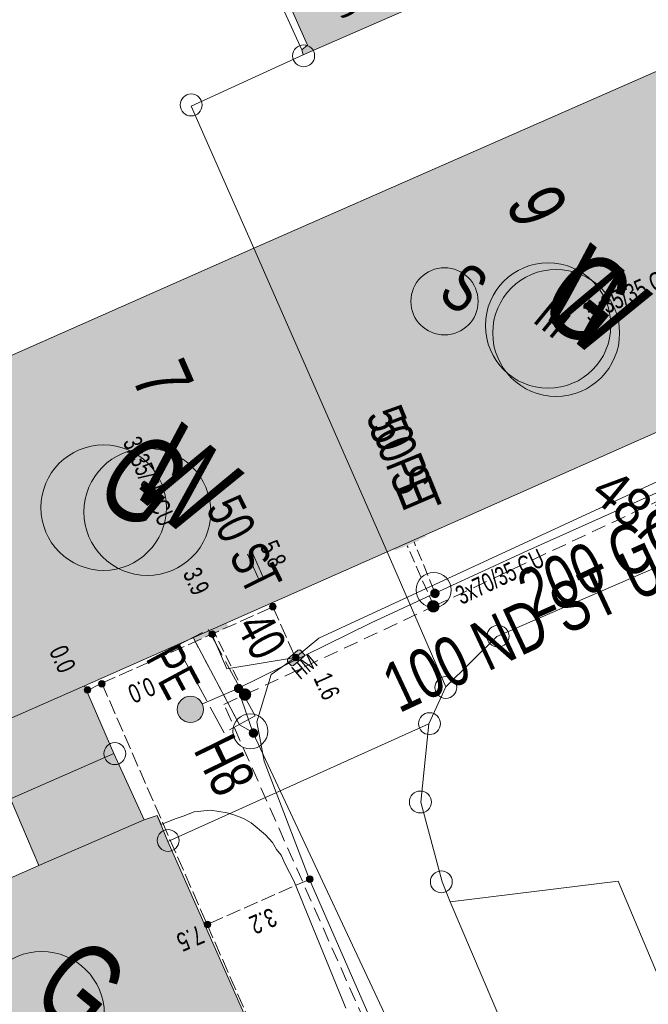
# Model space of a CAD drawing. Header units: metres. Extents: x -740 to 758, y -633 to 854.
# Tile 885 of 1056: x 337 to 354, y 97 to 125. Entities that reach past the tile are written whole.
import ezdxf

# ---------------------------------------------------------------- set-up
doc = ezdxf.new("R2010")
doc.units = ezdxf.units.M
doc.header["$MEASUREMENT"] = 0
for name, pattern in [('333_125', [0.4576, 0.3328, -0.1248]), ('416_125', [0.5408, 0.416, -0.1248]), ('416_208', [0.624, 0.416, -0.208]), ('416_416', [0.832, 0.416, -0.416]), ('832_208', [1.04, 0.832, -0.208])]:
    doc.linetypes.add(name, pattern=pattern)
for name, color, linetype in [('Gas.LOVION', 7, 'Continuous'), ('Grundkarte.LOVION', 7, 'Continuous'), ('Grundkarte_Text.LOVION', 7, 'Continuous'), ('Strom.LOVION', 7, 'Continuous'), ('StromBemass.LOVION', 7, 'Continuous'), ('Wasser.LOVION', 7, 'Continuous')]:
    doc.layers.add(name, color=color, linetype=linetype)
doc.styles.add('ERSTELLTER_STIL_1', font='arial.ttf')

msp = doc.modelspace()

# ---------------------------------------------------------------- hatches: boundary and pattern name
at = {"layer": 'Gas.LOVION', "linetype": 'Continuous', "lineweight": 13}
for points in [[(347.225, 110.277), (347.921, 110.566), (347.783, 110.922), (347.087, 110.633)], [(348.458, 108.576), (348.471, 108.594), (348.481, 108.613), (348.489, 108.634), (348.495, 108.655), (348.497, 108.677), (348.497, 108.699), (348.495, 108.72), (348.489, 108.741), (348.481, 108.762), (348.47, 108.781), (348.457, 108.799), (348.442, 108.815), (348.425, 108.828), (348.407, 108.84), (348.387, 108.849), (348.366, 108.856), (348.345, 108.86), (348.323, 108.861), (348.301, 108.86), (348.279, 108.856), (348.259, 108.849), (348.239, 108.84), (348.22, 108.828), (348.204, 108.814), (348.189, 108.798), (348.176, 108.78), (348.165, 108.761), (348.157, 108.74), (348.152, 108.719), (348.149, 108.697), (348.149, 108.676), (348.152, 108.654), (348.158, 108.633), (348.166, 108.612), (348.176, 108.593), (348.189, 108.575), (348.204, 108.56), (348.221, 108.546), (348.24, 108.534), (348.26, 108.525), (348.28, 108.518), (348.302, 108.514), (348.324, 108.513), (348.346, 108.514), (348.367, 108.518), (348.388, 108.525), (348.408, 108.534), (348.426, 108.546), (348.443, 108.56)], [(348.464, 108.573), (348.477, 108.59), (348.488, 108.61), (348.496, 108.63), (348.501, 108.651), (348.504, 108.673), (348.504, 108.695), (348.501, 108.717), (348.495, 108.738), (348.487, 108.759), (348.477, 108.778), (348.464, 108.796), (348.449, 108.812), (348.432, 108.825), (348.413, 108.837), (348.393, 108.846), (348.372, 108.853), (348.351, 108.857), (348.329, 108.859), (348.307, 108.857), (348.285, 108.853), (348.264, 108.846), (348.245, 108.837), (348.226, 108.825), (348.209, 108.811), (348.194, 108.795), (348.181, 108.777), (348.171, 108.758), (348.163, 108.737), (348.158, 108.716), (348.155, 108.694), (348.155, 108.672), (348.158, 108.65), (348.163, 108.629), (348.171, 108.609), (348.182, 108.59), (348.195, 108.572), (348.21, 108.556), (348.227, 108.542), (348.246, 108.53), (348.266, 108.521), (348.286, 108.514), (348.308, 108.51), (348.33, 108.509), (348.352, 108.51), (348.373, 108.514), (348.394, 108.521), (348.414, 108.531), (348.433, 108.543), (348.449, 108.557)], [(341.722, 107.773), (342.398, 108.105), (342.218, 108.442), (341.557, 108.097)], [(343.082, 106.056), (343.095, 106.074), (343.105, 106.093), (343.113, 106.114), (343.119, 106.135), (343.121, 106.156), (343.121, 106.178), (343.119, 106.2), (343.113, 106.221), (343.105, 106.241), (343.094, 106.26), (343.082, 106.278), (343.067, 106.294), (343.05, 106.308), (343.031, 106.319), (343.011, 106.328), (342.991, 106.335), (342.969, 106.339), (342.948, 106.34), (342.926, 106.339), (342.904, 106.335), (342.884, 106.328), (342.864, 106.319), (342.846, 106.307), (342.829, 106.293), (342.814, 106.277), (342.801, 106.259), (342.791, 106.24), (342.783, 106.22), (342.777, 106.199), (342.775, 106.177), (342.775, 106.155), (342.778, 106.134), (342.783, 106.113), (342.791, 106.092), (342.802, 106.073), (342.815, 106.056), (342.83, 106.04), (342.846, 106.026), (342.865, 106.014), (342.885, 106.005), (342.905, 105.998), (342.927, 105.994), (342.949, 105.993), (342.97, 105.995), (342.992, 105.999), (343.013, 106.005), (343.032, 106.015), (343.051, 106.027), (343.067, 106.041)], [(343.088, 106.056), (343.101, 106.074), (343.112, 106.093), (343.12, 106.113), (343.125, 106.134), (343.128, 106.156), (343.127, 106.178), (343.125, 106.199), (343.119, 106.22), (343.111, 106.241), (343.101, 106.26), (343.088, 106.277), (343.073, 106.293), (343.056, 106.307), (343.037, 106.319), (343.018, 106.328), (342.997, 106.335), (342.976, 106.339), (342.954, 106.34), (342.932, 106.338), (342.911, 106.334), (342.89, 106.327), (342.87, 106.318), (342.852, 106.306), (342.835, 106.292), (342.82, 106.277), (342.808, 106.259), (342.797, 106.24), (342.789, 106.219), (342.784, 106.198), (342.781, 106.177), (342.781, 106.155), (342.784, 106.133), (342.789, 106.112), (342.798, 106.092), (342.808, 106.073), (342.821, 106.055), (342.836, 106.039), (342.853, 106.026), (342.871, 106.014), (342.891, 106.005), (342.912, 105.998), (342.933, 105.994), (342.955, 105.993), (342.977, 105.994), (342.998, 105.998), (343.019, 106.005), (343.038, 106.015), (343.057, 106.026), (343.074, 106.04)]]:
    msp.add_hatch(color=7, dxfattribs=at).paths.add_polyline_path(points)
at = {"layer": 'Grundkarte.LOVION', "linetype": 'Continuous', "lineweight": 18}
for color, points in [(254, [(343.441, 127.064), (343.675, 127.087), (344.736, 124.708), (344.571, 124.574), (344.615, 124.43), (349.915, 126.751), (349.871, 126.895), (349.637, 126.872), (348.577, 129.251), (348.736, 129.444)]), (9, [(343.204, 118.913), (347.007, 110.241), (357.941, 115.093), (359.025, 115.494), (355.248, 124.199)]), (9, [(338.367, 106.411), (347.007, 110.241), (343.204, 118.913), (331.191, 113.601), (334.995, 104.928), (335.42, 105.118), (336.258, 103.19), (339.206, 104.483)]), (9, [(339.206, 104.483), (336.258, 103.19), (337.065, 101.288), (331.739, 98.935), (338.117, 84.485), (346.783, 88.347), (340.752, 101.974), (340.443, 102.712), (340.071, 102.587)])]:
    msp.add_hatch(color=color, dxfattribs=at).paths.add_polyline_path(points)
at = {"layer": 'Strom.LOVION', "linetype": 'Continuous', "lineweight": 13}
for points in [[(341.509, 107.679), (342.473, 108.098), (342.394, 108.297), (341.431, 107.878)], [(344.339, 106.995), (344.625, 107.244), (344.652, 107.276), (344.649, 107.306), (344.617, 107.332), (344.55, 107.414), (344.517, 107.441), (344.459, 107.435), (344.173, 107.185), (344.16, 107.169), (344.166, 107.111), (344.249, 107.015), (344.281, 106.989)]]:
    msp.add_hatch(color=7, dxfattribs=at).paths.add_polyline_path(points)
at = {"layer": 'StromBemass.LOVION', "linetype": 'Continuous', "lineweight": 13}
for points in [[(343.819, 108.616), (343.825, 108.626), (343.831, 108.636), (343.835, 108.647), (343.838, 108.659), (343.84, 108.67), (343.84, 108.682), (343.838, 108.694), (343.835, 108.705), (343.831, 108.716), (343.825, 108.726), (343.818, 108.736), (343.81, 108.745), (343.801, 108.752), (343.791, 108.758), (343.78, 108.763), (343.769, 108.767), (343.758, 108.769), (343.746, 108.77), (343.734, 108.769), (343.722, 108.767), (343.711, 108.763), (343.701, 108.758), (343.691, 108.752), (343.682, 108.744), (343.674, 108.735), (343.667, 108.726), (343.661, 108.716), (343.657, 108.705), (343.654, 108.693), (343.652, 108.682), (343.653, 108.67), (343.654, 108.658), (343.657, 108.647), (343.661, 108.636), (343.667, 108.625), (343.674, 108.616), (343.682, 108.607), (343.691, 108.6), (343.701, 108.594), (343.712, 108.589), (343.723, 108.585), (343.735, 108.583), (343.746, 108.582), (343.758, 108.583), (343.77, 108.585), (343.781, 108.589), (343.792, 108.594), (343.801, 108.6), (343.81, 108.608)], [(343.819, 108.616), (343.825, 108.626), (343.831, 108.636), (343.835, 108.647), (343.838, 108.659), (343.84, 108.67), (343.84, 108.682), (343.838, 108.694), (343.835, 108.705), (343.831, 108.716), (343.825, 108.726), (343.818, 108.736), (343.81, 108.745), (343.801, 108.752), (343.791, 108.758), (343.78, 108.763), (343.769, 108.767), (343.758, 108.769), (343.746, 108.77), (343.734, 108.769), (343.722, 108.767), (343.711, 108.763), (343.701, 108.758), (343.691, 108.752), (343.682, 108.744), (343.674, 108.735), (343.667, 108.726), (343.661, 108.716), (343.657, 108.705), (343.654, 108.693), (343.652, 108.682), (343.653, 108.67), (343.654, 108.658), (343.657, 108.647), (343.661, 108.636), (343.667, 108.625), (343.674, 108.616), (343.682, 108.607), (343.691, 108.6), (343.701, 108.594), (343.712, 108.589), (343.723, 108.585), (343.735, 108.583), (343.746, 108.582), (343.758, 108.583), (343.77, 108.585), (343.781, 108.589), (343.792, 108.594), (343.801, 108.6), (343.81, 108.608)], [(342.089, 107.832), (342.096, 107.841), (342.102, 107.852), (342.106, 107.863), (342.109, 107.874), (342.11, 107.886), (342.11, 107.898), (342.109, 107.909), (342.106, 107.921), (342.102, 107.932), (342.096, 107.942), (342.089, 107.952), (342.081, 107.96), (342.072, 107.968), (342.062, 107.974), (342.051, 107.979), (342.04, 107.983), (342.028, 107.985), (342.016, 107.985), (342.005, 107.985), (341.993, 107.982), (341.982, 107.979), (341.971, 107.974), (341.961, 107.967), (341.952, 107.96), (341.944, 107.951), (341.937, 107.942), (341.932, 107.931), (341.927, 107.92), (341.924, 107.909), (341.923, 107.897), (341.923, 107.885), (341.924, 107.874), (341.927, 107.862), (341.932, 107.851), (341.937, 107.841), (341.944, 107.831), (341.953, 107.823), (341.962, 107.815), (341.972, 107.809), (341.982, 107.804), (341.994, 107.8), (342.005, 107.798), (342.017, 107.798), (342.029, 107.798), (342.04, 107.801), (342.052, 107.804), (342.062, 107.809), (342.072, 107.816), (342.081, 107.823)], [(342.089, 107.832), (342.096, 107.841), (342.102, 107.852), (342.106, 107.863), (342.109, 107.874), (342.11, 107.886), (342.11, 107.898), (342.109, 107.909), (342.106, 107.921), (342.102, 107.932), (342.096, 107.942), (342.089, 107.952), (342.081, 107.96), (342.072, 107.968), (342.062, 107.974), (342.051, 107.979), (342.04, 107.983), (342.028, 107.985), (342.016, 107.985), (342.005, 107.985), (341.993, 107.982), (341.982, 107.979), (341.971, 107.974), (341.961, 107.967), (341.952, 107.96), (341.944, 107.951), (341.937, 107.942), (341.932, 107.931), (341.927, 107.92), (341.924, 107.909), (341.923, 107.897), (341.923, 107.885), (341.924, 107.874), (341.927, 107.862), (341.932, 107.851), (341.937, 107.841), (341.944, 107.831), (341.953, 107.823), (341.962, 107.815), (341.972, 107.809), (341.982, 107.804), (341.994, 107.8), (342.005, 107.798), (342.017, 107.798), (342.029, 107.798), (342.04, 107.801), (342.052, 107.804), (342.062, 107.809), (342.072, 107.816), (342.081, 107.823)], [(344.473, 107.161), (344.48, 107.17), (344.485, 107.18), (344.49, 107.191), (344.493, 107.202), (344.494, 107.214), (344.494, 107.226), (344.492, 107.237), (344.49, 107.248), (344.485, 107.259), (344.48, 107.269), (344.473, 107.279), (344.465, 107.287), (344.456, 107.295), (344.446, 107.301), (344.435, 107.306), (344.424, 107.309), (344.413, 107.311), (344.401, 107.312), (344.39, 107.311), (344.378, 107.309), (344.367, 107.305), (344.357, 107.301), (344.347, 107.294), (344.338, 107.287), (344.33, 107.278), (344.323, 107.269), (344.318, 107.259), (344.313, 107.248), (344.311, 107.237), (344.309, 107.225), (344.309, 107.213), (344.311, 107.202), (344.314, 107.191), (344.318, 107.18), (344.324, 107.17), (344.33, 107.16), (344.338, 107.152), (344.347, 107.145), (344.357, 107.138), (344.368, 107.133), (344.379, 107.13), (344.39, 107.128), (344.402, 107.127), (344.413, 107.128), (344.425, 107.13), (344.436, 107.134), (344.446, 107.139), (344.456, 107.145), (344.465, 107.152)], [(338.937, 106.413), (338.944, 106.422), (338.95, 106.433), (338.954, 106.444), (338.957, 106.456), (338.958, 106.468), (338.958, 106.48), (338.957, 106.491), (338.954, 106.503), (338.949, 106.514), (338.943, 106.525), (338.936, 106.534), (338.928, 106.543), (338.919, 106.551), (338.909, 106.557), (338.898, 106.562), (338.886, 106.566), (338.875, 106.568), (338.863, 106.569), (338.851, 106.568), (338.839, 106.566), (338.828, 106.562), (338.817, 106.557), (338.807, 106.55), (338.797, 106.543), (338.789, 106.534), (338.782, 106.524), (338.777, 106.514), (338.772, 106.502), (338.769, 106.491), (338.768, 106.479), (338.768, 106.467), (338.769, 106.455), (338.772, 106.443), (338.777, 106.432), (338.783, 106.422), (338.79, 106.412), (338.798, 106.403), (338.807, 106.396), (338.817, 106.389), (338.828, 106.384), (338.84, 106.381), (338.851, 106.378), (338.863, 106.378), (338.875, 106.379), (338.887, 106.381), (338.898, 106.385), (338.909, 106.39), (338.919, 106.396), (338.929, 106.404)], [(338.526, 106.239), (338.533, 106.249), (338.539, 106.259), (338.543, 106.27), (338.546, 106.281), (338.547, 106.293), (338.547, 106.304), (338.546, 106.316), (338.543, 106.327), (338.539, 106.338), (338.533, 106.348), (338.526, 106.358), (338.518, 106.366), (338.509, 106.374), (338.499, 106.38), (338.488, 106.385), (338.477, 106.389), (338.466, 106.391), (338.454, 106.392), (338.442, 106.391), (338.431, 106.389), (338.42, 106.385), (338.409, 106.38), (338.399, 106.374), (338.39, 106.366), (338.382, 106.357), (338.376, 106.348), (338.37, 106.338), (338.366, 106.327), (338.363, 106.315), (338.361, 106.304), (338.361, 106.292), (338.363, 106.28), (338.366, 106.269), (338.37, 106.258), (338.376, 106.248), (338.383, 106.239), (338.391, 106.23), (338.4, 106.223), (338.41, 106.216), (338.42, 106.211), (338.431, 106.208), (338.443, 106.206), (338.455, 106.205), (338.466, 106.206), (338.478, 106.208), (338.489, 106.212), (338.5, 106.217), (338.509, 106.223), (338.518, 106.23)], [(344.872, 100.832), (344.879, 100.842), (344.885, 100.853), (344.889, 100.864), (344.892, 100.875), (344.894, 100.887), (344.894, 100.899), (344.892, 100.911), (344.889, 100.922), (344.885, 100.934), (344.879, 100.944), (344.872, 100.954), (344.864, 100.962), (344.854, 100.97), (344.844, 100.976), (344.833, 100.981), (344.822, 100.985), (344.81, 100.987), (344.798, 100.988), (344.786, 100.987), (344.775, 100.985), (344.763, 100.981), (344.753, 100.976), (344.742, 100.97), (344.733, 100.962), (344.725, 100.953), (344.718, 100.943), (344.712, 100.933), (344.708, 100.922), (344.705, 100.91), (344.704, 100.898), (344.704, 100.886), (344.705, 100.875), (344.708, 100.863), (344.713, 100.852), (344.718, 100.842), (344.726, 100.832), (344.734, 100.823), (344.743, 100.816), (344.753, 100.809), (344.764, 100.804), (344.775, 100.801), (344.787, 100.798), (344.799, 100.798), (344.811, 100.798), (344.823, 100.801), (344.834, 100.804), (344.845, 100.81), (344.855, 100.816), (344.864, 100.824)], [(341.956, 99.54), (341.963, 99.55), (341.969, 99.56), (341.973, 99.571), (341.976, 99.583), (341.978, 99.595), (341.978, 99.607), (341.976, 99.618), (341.973, 99.63), (341.969, 99.641), (341.963, 99.651), (341.956, 99.661), (341.948, 99.67), (341.939, 99.677), (341.928, 99.683), (341.918, 99.689), (341.906, 99.692), (341.895, 99.694), (341.883, 99.695), (341.871, 99.694), (341.859, 99.692), (341.848, 99.688), (341.837, 99.683), (341.827, 99.677), (341.818, 99.669), (341.81, 99.661), (341.803, 99.651), (341.797, 99.64), (341.793, 99.629), (341.79, 99.618), (341.789, 99.606), (341.789, 99.594), (341.79, 99.582), (341.793, 99.571), (341.798, 99.56), (341.803, 99.549), (341.81, 99.54), (341.819, 99.531), (341.828, 99.524), (341.838, 99.517), (341.849, 99.512), (341.86, 99.509), (341.872, 99.506), (341.883, 99.506), (341.895, 99.507), (341.907, 99.509), (341.918, 99.512), (341.929, 99.518), (341.939, 99.524), (341.948, 99.532)]]:
    msp.add_hatch(color=7, dxfattribs=at).paths.add_polyline_path(points)
at = {"layer": 'Wasser.LOVION', "linetype": 'Continuous', "lineweight": 13}
for points in [[(347.422, 110.385), (348.117, 110.674), (347.979, 111.03), (347.283, 110.741)], [(348.474, 108.972), (348.483, 108.985), (348.491, 109), (348.498, 109.015), (348.502, 109.031), (348.504, 109.048), (348.504, 109.065), (348.501, 109.081), (348.497, 109.097), (348.491, 109.113), (348.483, 109.127), (348.473, 109.141), (348.462, 109.153), (348.449, 109.164), (348.435, 109.172), (348.42, 109.18), (348.404, 109.185), (348.387, 109.188), (348.371, 109.189), (348.354, 109.188), (348.338, 109.184), (348.322, 109.179), (348.307, 109.172), (348.293, 109.163), (348.28, 109.152), (348.268, 109.14), (348.259, 109.127), (348.251, 109.112), (348.245, 109.097), (348.24, 109.08), (348.238, 109.064), (348.239, 109.047), (348.241, 109.031), (348.245, 109.014), (348.251, 108.999), (348.259, 108.984), (348.269, 108.971), (348.28, 108.959), (348.293, 108.948), (348.307, 108.939), (348.323, 108.932), (348.338, 108.927), (348.355, 108.924), (348.371, 108.923), (348.388, 108.924), (348.405, 108.927), (348.42, 108.933), (348.435, 108.94), (348.449, 108.949), (348.462, 108.959)], [(348.477, 108.97), (348.487, 108.983), (348.495, 108.998), (348.501, 109.014), (348.505, 109.03), (348.507, 109.046), (348.507, 109.063), (348.505, 109.079), (348.5, 109.096), (348.494, 109.111), (348.486, 109.126), (348.476, 109.139), (348.465, 109.151), (348.452, 109.162), (348.438, 109.171), (348.423, 109.178), (348.407, 109.183), (348.391, 109.186), (348.374, 109.187), (348.357, 109.186), (348.341, 109.182), (348.325, 109.177), (348.31, 109.17), (348.296, 109.161), (348.283, 109.151), (348.272, 109.138), (348.262, 109.125), (348.254, 109.11), (348.248, 109.095), (348.244, 109.079), (348.242, 109.062), (348.242, 109.045), (348.244, 109.029), (348.248, 109.013), (348.255, 108.997), (348.263, 108.983), (348.273, 108.969), (348.284, 108.957), (348.297, 108.947), (348.311, 108.938), (348.326, 108.931), (348.342, 108.926), (348.358, 108.923), (348.375, 108.922), (348.391, 108.923), (348.408, 108.926), (348.424, 108.931), (348.439, 108.938), (348.453, 108.947), (348.465, 108.958)], [(341.131, 107.612), (341.776, 107.971), (341.611, 108.294), (340.951, 107.949)], [(342.869, 106.256), (342.879, 106.269), (342.887, 106.284), (342.893, 106.299), (342.897, 106.315), (342.899, 106.332), (342.899, 106.348), (342.897, 106.365), (342.892, 106.381), (342.886, 106.396), (342.878, 106.41), (342.869, 106.424), (342.857, 106.436), (342.844, 106.446), (342.83, 106.455), (342.815, 106.462), (342.8, 106.467), (342.783, 106.47), (342.767, 106.471), (342.75, 106.47), (342.734, 106.467), (342.718, 106.462), (342.704, 106.455), (342.69, 106.446), (342.677, 106.435), (342.666, 106.423), (342.656, 106.41), (342.648, 106.395), (342.642, 106.38), (342.638, 106.364), (342.636, 106.347), (342.636, 106.331), (342.638, 106.314), (342.642, 106.298), (342.648, 106.283), (342.656, 106.268), (342.666, 106.255), (342.678, 106.243), (342.69, 106.233), (342.704, 106.224), (342.719, 106.217), (342.735, 106.212), (342.751, 106.209), (342.768, 106.208), (342.784, 106.209), (342.801, 106.212), (342.816, 106.217), (342.831, 106.224), (342.845, 106.233), (342.858, 106.244)], [(341.683, 105.505), (341.711, 105.543), (341.733, 105.585), (341.75, 105.628), (341.762, 105.674), (341.768, 105.721), (341.768, 105.768), (341.762, 105.815), (341.75, 105.86), (341.732, 105.904), (341.709, 105.945), (341.682, 105.983), (341.649, 106.017), (341.613, 106.047), (341.573, 106.072), (341.53, 106.092), (341.486, 106.107), (341.439, 106.115), (341.392, 106.118), (341.345, 106.115), (341.299, 106.106), (341.254, 106.091), (341.212, 106.071), (341.172, 106.046), (341.136, 106.016), (341.104, 105.981), (341.076, 105.943), (341.054, 105.902), (341.036, 105.858), (341.025, 105.812), (341.019, 105.765), (341.019, 105.718), (341.025, 105.672), (341.037, 105.626), (341.055, 105.582), (341.077, 105.541), (341.105, 105.503), (341.138, 105.469), (341.174, 105.439), (341.214, 105.414), (341.256, 105.394), (341.301, 105.38), (341.348, 105.371), (341.395, 105.368), (341.442, 105.371), (341.488, 105.38), (341.533, 105.395), (341.575, 105.415), (341.615, 105.44), (341.651, 105.471)], [(343.294, 104.983), (343.303, 104.997), (343.311, 105.011), (343.317, 105.027), (343.321, 105.043), (343.323, 105.059), (343.323, 105.076), (343.321, 105.092), (343.317, 105.109), (343.311, 105.124), (343.303, 105.139), (343.293, 105.152), (343.282, 105.164), (343.269, 105.175), (343.255, 105.184), (343.24, 105.191), (343.224, 105.196), (343.207, 105.199), (343.191, 105.2), (343.174, 105.199), (343.158, 105.196), (343.142, 105.19), (343.127, 105.183), (343.113, 105.174), (343.1, 105.164), (343.089, 105.151), (343.079, 105.138), (343.071, 105.123), (343.065, 105.108), (343.061, 105.092), (343.059, 105.075), (343.059, 105.058), (343.061, 105.042), (343.065, 105.026), (343.071, 105.01), (343.079, 104.996), (343.089, 104.982), (343.101, 104.97), (343.114, 104.96), (343.128, 104.951), (343.143, 104.944), (343.159, 104.939), (343.175, 104.936), (343.192, 104.935), (343.208, 104.936), (343.225, 104.939), (343.24, 104.944), (343.255, 104.951), (343.269, 104.96), (343.282, 104.971)], [(343.298, 104.98), (343.308, 104.994), (343.315, 105.008), (343.322, 105.024), (343.326, 105.04), (343.328, 105.056), (343.328, 105.073), (343.326, 105.09), (343.321, 105.106), (343.315, 105.121), (343.307, 105.136), (343.297, 105.149), (343.286, 105.161), (343.273, 105.172), (343.259, 105.181), (343.244, 105.188), (343.228, 105.193), (343.212, 105.196), (343.195, 105.197), (343.178, 105.196), (343.162, 105.193), (343.146, 105.187), (343.131, 105.18), (343.117, 105.171), (343.104, 105.161), (343.093, 105.148), (343.083, 105.135), (343.075, 105.12), (343.069, 105.105), (343.065, 105.089), (343.063, 105.072), (343.063, 105.056), (343.065, 105.039), (343.069, 105.023), (343.076, 105.007), (343.084, 104.993), (343.093, 104.979), (343.105, 104.967), (343.118, 104.957), (343.132, 104.948), (343.147, 104.941), (343.163, 104.936), (343.179, 104.933), (343.196, 104.932), (343.212, 104.933), (343.229, 104.936), (343.245, 104.941), (343.26, 104.948), (343.274, 104.957), (343.286, 104.968)]]:
    msp.add_hatch(color=7, dxfattribs=at).paths.add_polyline_path(points)

# ---------------------------------------------------------------- linework, layer by layer
at = {"layer": 'Gas.LOVION', "color": 5, "linetype": '416_208', "lineweight": 18}
msp.add_lwpolyline([(364.213, 63.496), (359.484, 69.24), (356.782, 72.537), (352.021, 83.746), (348.624, 91.734), (347.372, 94.567), (342.35, 105.884), (342.958, 106.165), (348.341, 108.686), (358.514, 113.464), (369.134, 117.901)], dxfattribs=at)
at = {"layer": 'Gas.LOVION', "color": 5, "linetype": '333_125', "lineweight": 18}
for points in [[(348.341, 108.686), (347.581, 110.415)], [(342.958, 106.165), (342.075, 107.941)]]:
    msp.add_lwpolyline(points, dxfattribs=at)
at = {"layer": 'Gas.LOVION', "color": 5, "linetype": 'Continuous', "lineweight": 18}
for centre, radius in [((351.606, 116.702), 1.791), ((338.916, 111.502), 1.79), ((337.146, 97.042), 1.789)]:
    msp.add_circle(centre, radius, dxfattribs=at)
at = {"layer": 'Grundkarte.LOVION', "color": 253, "linetype": 'Continuous', "lineweight": 18}
msp.add_lwpolyline([(349.915, 126.751), (344.615, 124.43), (344.571, 124.574), (343.441, 127.064), (342.23, 129.783), (347.556, 132.136), (352.798, 134.452), (356.196, 135.966), (357.179, 133.166), (358.157, 130.424), (354.052, 128.574)], close=True, dxfattribs=at)
at = {"layer": 'Grundkarte.LOVION', "color": 8, "linetype": 'Continuous', "lineweight": 18}
for points in [[(343.441, 127.064), (348.736, 129.444), (353.441, 131.5), (353.76, 130.053), (353.893, 129.298), (354.052, 128.574), (349.915, 126.751), (344.615, 124.43), (344.571, 124.574)], [(348.196, 105.332), (340.752, 101.974), (340.443, 102.712), (340.071, 102.587), (339.206, 104.483), (336.258, 103.19), (319.609, 96.035), (310.93, 115.876), (342.23, 129.783), (343.441, 127.064), (344.571, 124.574), (344.615, 124.43), (341.418, 122.965), (343.204, 118.913), (347.007, 110.241), (348.685, 106.385)], [(343.441, 127.064), (348.736, 129.444), (348.577, 129.251), (349.637, 126.872), (349.871, 126.895), (349.915, 126.751), (344.615, 124.43), (344.571, 124.574), (344.736, 124.708), (343.675, 127.087)], [(359.025, 115.494), (357.941, 115.093), (358.929, 111.643), (350.14, 107.828), (348.685, 106.385), (347.007, 110.241), (343.204, 118.913), (341.418, 122.965), (344.615, 124.43), (349.915, 126.751), (354.052, 128.574), (354.191, 127.76), (355.248, 124.199)], [(343.204, 118.913), (355.248, 124.199), (359.025, 115.494), (357.941, 115.093), (347.007, 110.241)], [(338.367, 106.411), (339.206, 104.483), (336.258, 103.19), (335.42, 105.118), (334.995, 104.928), (331.191, 113.601), (343.204, 118.913), (347.007, 110.241)], [(348.812, 100.25), (352.763, 90.971), (346.783, 88.347), (322.823, 77.67), (320.419, 81.1), (324.787, 84.187), (319.609, 96.035), (336.258, 103.19), (339.206, 104.483), (340.071, 102.587), (340.443, 102.712), (340.752, 101.974), (348.196, 105.332), (347.972, 103.094), (348.579, 100.818)], [(339.206, 104.483), (340.071, 102.587), (340.443, 102.712), (340.752, 101.974), (346.783, 88.347), (338.117, 84.485), (331.739, 98.935), (337.065, 101.288), (336.258, 103.19)]]:
    msp.add_lwpolyline(points, close=True, dxfattribs=at)
at = {"layer": 'Grundkarte.LOVION', "color": 253, "linetype": 'Continuous', "lineweight": 18}
for points in [[(343.441, 127.064), (344.571, 124.574), (344.615, 124.43), (349.915, 126.751)], [(359.716, 125.966), (360.217, 123.561), (361.234, 116.479), (361.935, 112.941), (359.465, 111.902), (358.929, 111.643), (350.14, 107.828), (348.685, 106.385), (348.196, 105.332), (347.972, 103.094), (348.579, 100.818), (348.812, 100.25), (352.763, 90.971), (358.826, 76.727), (360.672, 72.356), (361.1, 71.304), (366.746, 63.433), (363.655, 59.673)], [(345.828, 97.209), (344.349, 100.848), (344.096, 101.326), (343.982, 101.581), (343.848, 101.745), (343.74, 101.941), (343.541, 102.158), (343.124, 102.502), (342.904, 102.628), (342.659, 102.722), (342.445, 102.79), (341.965, 102.861), (341.497, 102.815), (341.183, 102.696), (340.955, 102.615), (340.557, 102.457), (340.443, 102.712), (340.071, 102.587), (339.206, 104.483), (338.367, 106.411), (347.007, 110.241), (357.941, 115.093)], [(352.763, 90.971), (348.812, 100.25), (348.579, 100.818), (347.972, 103.094), (348.196, 105.332), (348.685, 106.385), (350.14, 107.828), (358.929, 111.643), (359.465, 111.902), (361.935, 112.941), (362.068, 112.186), (362.697, 109.676), (363.465, 107.269), (368.093, 94.096)], [(358.929, 111.643), (350.14, 107.828), (348.685, 106.385), (348.196, 105.332), (347.972, 103.094), (348.579, 100.818), (348.812, 100.25), (352.763, 90.971)]]:
    msp.add_lwpolyline(points, dxfattribs=at)
at = {"layer": 'Grundkarte.LOVION', "color": 8, "linetype": 'Continuous', "lineweight": 18}
for points in [[(352.763, 90.971), (348.812, 100.25), (348.579, 100.818), (347.972, 103.094), (348.196, 105.332), (348.685, 106.385), (350.14, 107.828), (358.929, 111.643), (367.454, 80.674)], [(348.812, 100.25), (353.601, 100.836), (361.451, 82.215), (363.434, 77.355), (365.286, 72.925), (367.598, 67.417), (364.261, 66.175)]]:
    msp.add_lwpolyline(points, dxfattribs=at)
at = {"layer": 'Grundkarte.LOVION', "color": 251, "linetype": 'Continuous', "lineweight": 13}
for points in [[(336.258, 103.19), (335.42, 105.118), (338.367, 106.411), (339.206, 104.483)], [(337.065, 101.288), (336.258, 103.19), (339.206, 104.483), (340.071, 102.587)]]:
    msp.add_lwpolyline(points, close=True, dxfattribs=at)
at = {"layer": 'Grundkarte.LOVION', "color": 9, "linetype": 'Continuous', "lineweight": 18}
for centre, radius in [((344.625, 124.402), 0.314), ((341.415, 123), 0.314), ((350.175, 107.832), 0.313), ((348.684, 106.369), 0.312), ((348.218, 105.336), 0.311), ((339.235, 104.479), 0.314), ((347.958, 103.098), 0.313), ((340.755, 102.002), 0.312), ((348.557, 100.821), 0.312)]:
    msp.add_circle(centre, radius, dxfattribs=at)
at = {"layer": 'Strom.LOVION', "color": 150, "linetype": 'Continuous', "lineweight": 18}
msp.add_lwpolyline([(358.116, 118.745), (358.584, 118.954), (358.892, 118.215), (360.375, 114.843), (359.44, 114.427), (345.061, 107.775), (344.391, 107.221), (343.699, 106.74), (343.285, 105.384), (343.498, 104.267), (344.788, 100.891), (347.756, 94.117), (348.532, 92.375), (352.055, 84.311), (358.808, 70.253), (359.65, 65.576), (362.016, 62.232), (361.436, 61.82)], dxfattribs=at)
at = {"layer": 'Strom.LOVION', "color": 5, "linetype": 'Continuous', "lineweight": 18}
msp.add_lwpolyline([(344.391, 107.221), (342.428, 106.896), (342.006, 107.89)], dxfattribs=at)
at = {"layer": 'Strom.LOVION', "color": 7, "linetype": 'Continuous', "lineweight": 13}
msp.add_lwpolyline([(344.339, 106.995), (344.281, 106.989), (344.249, 107.015), (344.166, 107.111), (344.16, 107.169), (344.173, 107.185), (344.459, 107.435), (344.517, 107.441), (344.55, 107.414), (344.617, 107.332), (344.649, 107.306), (344.652, 107.276), (344.625, 107.244)], close=True, dxfattribs=at)
at = {"layer": 'Strom.LOVION', "color": 1, "linetype": 'Continuous', "lineweight": 18}
msp.add_circle((348.646, 117.392), 0.959, dxfattribs=at)
at = {"layer": 'StromBemass.LOVION', "color": 7, "linetype": 'Continuous', "lineweight": 13}
for points in [[(343.151, 110.233), (343.492, 109.468)], [(343.023, 110.176), (343.364, 109.412)]]:
    msp.add_lwpolyline(points, dxfattribs=at)
at = {"layer": 'StromBemass.LOVION', "color": 7, "linetype": '416_125', "lineweight": 13}
for points in [[(338.862, 106.489), (343.747, 108.666), (344.391, 107.221)], [(338.453, 106.286), (338.862, 106.489), (341.87, 99.601), (344.838, 92.827), (345.598, 91.098), (348.532, 92.375)], [(344.788, 100.891), (341.87, 99.601)]]:
    msp.add_lwpolyline(points, dxfattribs=at)
at = {"layer": 'StromBemass.LOVION', "color": 7, "linetype": 'Continuous', "lineweight": 13}
for centre, radius in [((343.746, 108.676), 0.0938), ((343.746, 108.676), 0.0938), ((342.017, 107.891), 0.094), ((342.017, 107.891), 0.094), ((344.402, 107.22), 0.0925), ((338.863, 106.473), 0.0955), ((338.454, 106.298), 0.0932), ((344.799, 100.893), 0.0951), ((341.883, 99.6), 0.0947)]:
    msp.add_circle(centre, radius, dxfattribs=at)
at = {"layer": 'Wasser.LOVION', "color": 150, "linetype": 'Continuous', "lineweight": 18}
for points in [[(342.749, 106.337), (346.555, 108.216), (348.379, 109.06), (351.023, 110.279), (361.075, 114.779), (368.78, 118.65), (369.248, 118.858)], [(343.183, 105.064), (343.103, 105.13), (342.79, 105.306), (341.468, 107.793)], [(365.504, 59.661), (365.297, 59.508), (365.055, 59.869), (364.781, 60.256), (362.766, 63.177), (359.124, 69.293), (358.771, 69.88), (354.869, 78.956), (352.708, 83.828), (351.055, 87.583), (348.099, 94.535), (347.853, 95.087), (343.183, 105.064), (342.749, 106.337), (342.422, 106.201)]]:
    msp.add_lwpolyline(points, dxfattribs=at)
at = {"layer": 'Wasser.LOVION', "color": 150, "linetype": '333_125', "lineweight": 18}
msp.add_lwpolyline([(348.379, 109.06), (348.341, 109.144), (347.778, 110.523)], dxfattribs=at)
at = {"layer": 'Wasser.LOVION', "color": 7, "linetype": '832_208', "lineweight": 13}
msp.add_lwpolyline([(341.004, 107.555), (341.904, 108.027), (343.239, 105.557), (342.355, 105.072)], close=True, dxfattribs=at)
at = {"layer": 'Wasser.LOVION', "color": 252, "linetype": '416_416', "lineweight": 18}
msp.add_lwpolyline([(342.79, 105.306), (341.468, 107.793)], dxfattribs=at)
at = {"layer": 'Wasser.LOVION', "color": 7, "linetype": 'Continuous', "lineweight": 13}
msp.add_lwpolyline([(342.422, 106.201), (341.742, 105.898)], dxfattribs=at)
at = {"layer": 'Wasser.LOVION', "color": 94, "linetype": 'Continuous', "lineweight": 18}
for centre, radius in [((351.834, 116.49), 1.812), ((340.163, 111.379), 1.813)]:
    msp.add_circle(centre, radius, dxfattribs=at)
at = {"layer": 'Wasser.LOVION', "color": 7, "linetype": 'Continuous', "lineweight": 13}
for centre, radius in [((348.337, 109.153), 0.5), ((341.393, 105.743), 0.375), ((343.101, 105.12), 0.5)]:
    msp.add_circle(centre, radius, dxfattribs=at)

# ---------------------------------------------------------------- texts
at = {"layer": 'Gas.LOVION', "color": 5, "linetype": 'Continuous', "lineweight": 18, "attachment_point": 7, "style": 'ERSTELLTER_STIL_1'}
for s, insert, char_height, rotation in [('{\\A1;\\W0.71562x;G}', (351.182, 117.116), 2.48981, 320.5849), ('{\\A1;\\W0.71558x;50 ST}', (346.457, 113.784), 1.0671, 293.2447), ('{\\A1;\\W0.71561x;G}', (338.509, 111.917), 2.48983, 320.5839), ('{\\A1;\\W0.72099x;100 ND ST UA (1951)}', (347.532, 105.239), 1.42278, 25.1562), ('{\\A1;\\W0.71558x;50 ST}', (341.807, 111.476), 1.06708, 296.2457), ('{\\A1;\\W0.71561x;G}', (336.716, 97.451), 2.48984, 320.584)]:
    msp.add_mtext(s, dxfattribs=dict(at, insert=insert, char_height=char_height, rotation=rotation))
at = {"layer": 'Grundkarte_Text.LOVION', "color": 7, "linetype": 'Continuous', "lineweight": 13, "attachment_point": 7, "style": 'ERSTELLTER_STIL_1'}
for s, insert, char_height, rotation in [('{\\A1;\\W0.89450x;(1)}', (344.949, 126.127), 0.83073, 320.5841), ('{\\A1;\\W0.89451x;III}', (351.13, 116.828), 0.83073, 320.5841), ('{\\A1;\\W0.89449x;487}', (352.747, 111.817), 1.12433, 320.5839)]:
    msp.add_mtext(s, dxfattribs=dict(at, insert=insert, char_height=char_height, rotation=rotation))
at = {"layer": 'Grundkarte_Text.LOVION', "color": 8, "linetype": 'Continuous', "lineweight": 18, "attachment_point": 7, "style": 'ERSTELLTER_STIL_1'}
for s, insert, char_height, rotation in [('{\\A1;\\W0.71560x;9}', (350.366, 120.191), 1.60085, 293.5497), ('{\\A1;\\W0.71561x;7}', (339.703, 115.227), 1.60081, 293.6308)]:
    msp.add_mtext(s, dxfattribs=dict(at, insert=insert, char_height=char_height, rotation=rotation))
at = {"layer": 'Strom.LOVION', "color": 1, "linetype": 'Continuous', "lineweight": 18, "insert": (348.405, 117.521), "char_height": 1.37441, "attachment_point": 7, "rotation": 320.5841, "style": 'ERSTELLTER_STIL_1'}
msp.add_mtext('{\\A1;\\W0.71557x;S}', dxfattribs=at)
at = {"layer": 'Strom.LOVION', "color": 5, "linetype": 'Continuous', "lineweight": 18, "attachment_point": 7, "style": 'ERSTELLTER_STIL_1'}
for s, insert, char_height, rotation in [('{\\A1;\\W0.71556x;3x35/35 CU}', (352.764, 116.789), 0.53356, 24.2438), ('{\\A1;\\W0.67980x;3x35/35 CU }', (339.45, 113.374), 0.53355, 293.245)]:
    msp.add_mtext(s, dxfattribs=dict(at, insert=insert, char_height=char_height, rotation=rotation))
at = {"layer": 'Strom.LOVION', "color": 150, "linetype": 'Continuous', "lineweight": 18, "insert": (349.133, 108.716), "char_height": 0.53355, "attachment_point": 7, "rotation": 25.2413, "style": 'ERSTELLTER_STIL_1'}
msp.add_mtext('{\\A1;\\W0.67982x;3x70/35 CU }', dxfattribs=at)
at = {"layer": 'Strom.LOVION', "color": 7, "linetype": 'Continuous', "lineweight": 13, "insert": (344.527, 106.574), "char_height": 0.44461, "attachment_point": 7, "rotation": 40.2433, "style": 'ERSTELLTER_STIL_1'}
msp.add_mtext('{\\A1;\\W0.71564x;HM}', dxfattribs=at)
at = {"layer": 'StromBemass.LOVION', "color": 7, "linetype": 'Continuous', "lineweight": 13, "attachment_point": 7, "style": 'ERSTELLTER_STIL_1'}
for s, insert, char_height, rotation in [('{\\A1;\\W0.71554x;5.8}', (343.36, 110.405), 0.53357, 294.2439), ('{\\A1;\\W0.71557x;3.9}', (341.16, 109.628), 0.53357, 294.2445), ('{\\A1;\\W0.71561x;0.0}', (337.343, 107.407), 0.53352, 294.2462), ('{\\A1;\\W0.71559x;0.0}', (340.236, 106.689), 0.53354, 203.2494), ('{\\A1;\\W0.71561x;1.6}', (344.887, 106.635), 0.53352, 294.2462), ('{\\A1;\\W0.71559x;3.2}', (343.702, 100.097), 0.53354, 203.2494), ('{\\A1;\\W0.71559x;7.5}', (341.625, 99.599), 0.53354, 203.2494)]:
    msp.add_mtext(s, dxfattribs=dict(at, insert=insert, char_height=char_height, rotation=rotation))
at = {"layer": 'Wasser.LOVION', "color": 94, "linetype": 'Continuous', "lineweight": 18, "attachment_point": 7, "style": 'ERSTELLTER_STIL_1'}
for s, insert, char_height, rotation in [('{\\A1;\\W0.71561x;W}', (351.218, 117.168), 2.48984, 320.584), ('{\\A1;\\W0.71562x;W}', (339.555, 112.053), 2.48981, 320.5849)]:
    msp.add_mtext(s, dxfattribs=dict(at, insert=insert, char_height=char_height, rotation=rotation))
at = {"layer": 'Wasser.LOVION', "color": 150, "linetype": 'Continuous', "lineweight": 18, "attachment_point": 7, "style": 'ERSTELLTER_STIL_1'}
for s, insert, char_height, rotation in [('{\\A1;\\W0.71557x;50 PE}', (346.379, 114.118), 1.06711, 292.1283), ('{\\A1;\\W0.71972x;200 GG UA UI (1951)}', (351.361, 107.914), 1.42279, 24.1149), ('{\\A1;\\W0.71559x;40}', (342.666, 108.108), 1.06707, 298.2467), ('{\\A1;\\W0.71557x;PE}', (340.098, 107.201), 1.06711, 298.245)]:
    msp.add_mtext(s, dxfattribs=dict(at, insert=insert, char_height=char_height, rotation=rotation))
at = {"layer": 'Wasser.LOVION', "color": 7, "linetype": 'Continuous', "lineweight": 13, "insert": (341.448, 104.584), "char_height": 1.24492, "attachment_point": 7, "rotation": 296.2452, "style": 'ERSTELLTER_STIL_1'}
msp.add_mtext('{\\A1;\\W0.71561x;H8}', dxfattribs=at)

doc.saveas('drawing.dxf')
